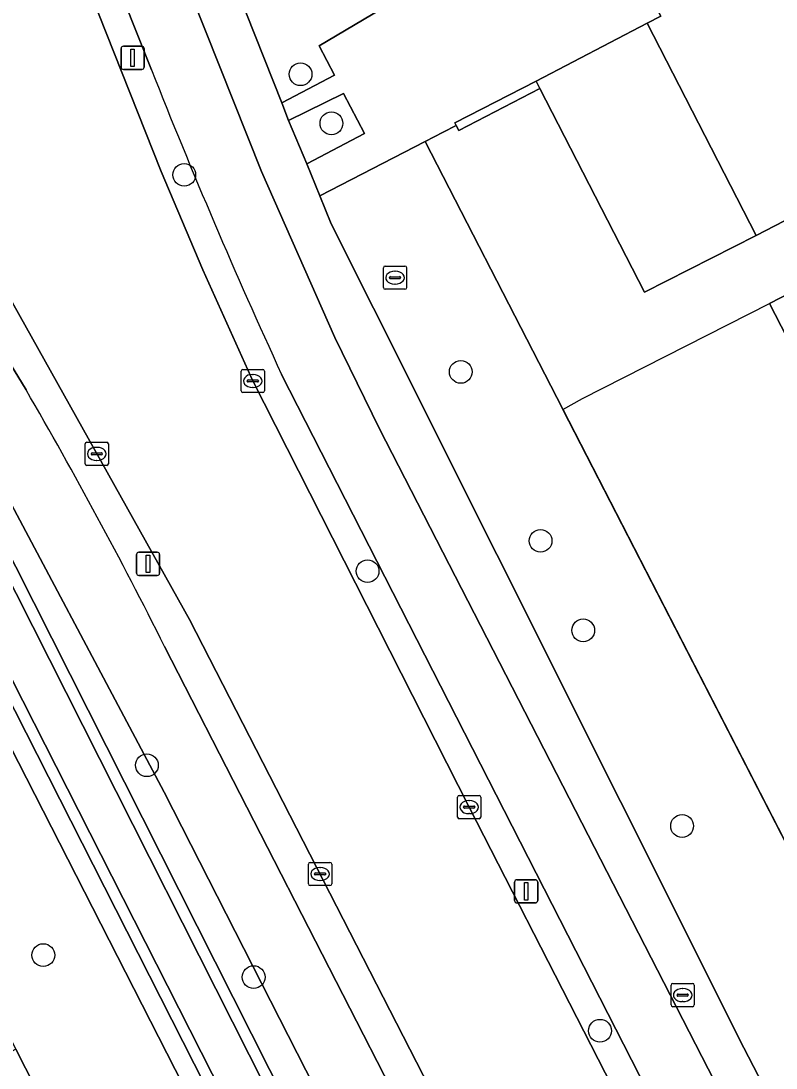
# Model space of a CAD drawing. Extents: x 158835 to 160077, y 386387 to 387778.
# Drawn here: x 159665.65 to 159698.1, y 387606.36 to 387651.37 of the extents above; entities that cross this region are included whole.
import ezdxf

# ---------------------------------------------------------------- set-up
doc = ezdxf.new("R2010")
doc.units = 0
for name, color, linetype in [('IMGEO_Boom', 7, 'Continuous'), ('IMGEO_Brandkraan', 7, 'Continuous'), ('IMGEO_Fietspad_open', 7, 'Continuous'), ('IMGEO_Groenvoorziening', 7, 'Continuous'), ('IMGEO_Hek', 7, 'Continuous'), ('IMGEO_Kolk', 7, 'Continuous'), ('IMGEO_Lichtmast', 7, 'Continuous'), ('IMGEO_Muur', 7, 'Continuous'), ('IMGEO_Oever', 7, 'Continuous'), ('IMGEO_Pand', 7, 'Continuous'), ('IMGEO_Pand_overbouw', 7, 'Continuous'), ('IMGEO_Parkeervlak_open', 7, 'Continuous'), ('IMGEO_Rijbaan_lokaal_open', 7, 'Continuous'), ('IMGEO_Rioolput', 7, 'Continuous'), ('IMGEO_Verkeerseiland_open', 7, 'Continuous'), ('IMGEO_Voetpad_open', 7, 'Continuous'), ('IMGEO_Waterloop', 7, 'Continuous')]:
    doc.layers.add(name, color=color, linetype=linetype)

msp = doc.modelspace()

# ---------------------------------------------------------------- linework, layer by layer
at = {"layer": 'IMGEO_Boom'}
for centre in [(159677.664, 387649.077), (159678.991, 387646.968), (159672.668, 387644.755), (159684.548, 387636.284), (159687.978, 387629.022), (159680.546, 387627.718), (159689.811, 387625.173), (159671.06, 387619.375), (159694.059, 387616.765), (159666.609, 387611.214), (159675.648, 387610.268), (159690.531, 387607.964)]:
    msp.add_circle(centre, 0.489, dxfattribs=at)
at = {"layer": 'IMGEO_Brandkraan'}
for p, q in [((159693.584, 387609.07), (159693.584, 387609.922)), ((159693.659, 387609.996), (159694.511, 387609.996)), ((159694.585, 387609.922), (159694.585, 387609.07)), ((159693.843, 387609.49), (159693.843, 387609.502)), ((159694.281, 387609.453), (159693.883, 387609.453)), ((159693.886, 387609.539), (159694.284, 387609.539)), ((159694.072, 387609.776), (159694.097, 387609.776)), ((159694.327, 387609.502), (159694.327, 387609.49)), ((159694.511, 387608.996), (159693.659, 387608.996)), ((159694.095, 387609.216), (159694.07, 387609.216))]:
    msp.add_line(p, q, dxfattribs=at)
for points in [[(159693.584, 387609.07), (159693.584, 387609.922)], [(159693.659, 387609.996), (159694.511, 387609.996)], [(159694.585, 387609.922), (159694.585, 387609.07)], [(159694.511, 387608.996), (159693.659, 387608.996)]]:
    msp.add_lwpolyline(points, dxfattribs=at)
for centre, radius, start, end in [((159693.661, 387609.92), 0.0765, 91.552, 178.448), ((159693.661, 387609.92), 0.0765, 91.552, 178.448), ((159694.509, 387609.92), 0.0765, 1.552, 88.448), ((159694.509, 387609.92), 0.0765, 1.552, 88.448), ((159693.883, 387609.499), 0.0403, 85.8775, 175.7526), ((159693.88, 387609.489), 0.0366, 178.938, 274.7102), ((159694.284, 387609.496), 0.043, 264.8664, 352.4533), ((159694.288, 387609.501), 0.0386, 1.7309, 96.639), ((159693.661, 387609.072), 0.0765, 181.552, 268.448), ((159693.661, 387609.072), 0.0765, 181.552, 268.448), ((159694.509, 387609.072), 0.0765, 271.552, 358.448), ((159694.509, 387609.072), 0.0765, 271.552, 358.448)]:
    msp.add_arc(centre, radius, start, end, dxfattribs=at)
for centre, major_axis, ratio, start_param, end_param in [((159694.071, 387609.496), (-0.387, 0.002), 0.722429, 4.712389, 7.853982), ((159694.096, 387609.496), (-0.39, 0.002), 0.717154, 1.570796, 4.712389)]:
    msp.add_ellipse(centre, major_axis=major_axis, ratio=ratio, start_param=start_param, end_param=end_param, dxfattribs=at)
at = {"layer": 'IMGEO_Fietspad_open'}
for points in [[(159665.87, 387635.514), (159661.06, 387643.376), (159648.915, 387662.52), (159646.503, 387660.985), (159646.393, 387660.915), (159646.583, 387660.675), (159647.595, 387659.071), (159655.291, 387646.962), (159660.574, 387638.992), (159663.615, 387633.633), (159671.799, 387618.217), (159683.61, 387595.054), (159689.557, 387583.602), (159692.648, 387577.557), (159704.596, 387554.044), (159704.823, 387554.16), (159707.197, 387555.417), (159671.823, 387624.48)], [(159756.428, 387486.608), (159752.624, 387493.834), (159752.632, 387493.895), (159752.555, 387494.046), (159745.506, 387507.787), (159709.188, 387578.727), (159701.98, 387592.894), (159699.794, 387597.341), (159681.057, 387633.838), (159679.141, 387637.764), (159675.983, 387644.894), (159670.586, 387658.486), (159668.972, 387657.577), (159668.261, 387656.806), (159671.256, 387649.274)], [(159676.852, 387636.169), (159700.435, 387589.956), (159700.615, 387589.604), (159707.367, 387576.373), (159743.294, 387506.144), (159752.677, 387487.848), (159789.263, 387416.249), (159791.699, 387417.537), (159786.107, 387428.516), (159756.655, 387486.106), (159756.567, 387486.281), (159756.428, 387486.608)]]:
    msp.add_lwpolyline(points, dxfattribs=at)
for centre, radius, start, end in [((159912.472, 387744.529), 259.343, 201.54882, 204.69737), ((159486.584, 387531.664), 207.192, 26.61371, 30.08128)]:
    msp.add_arc(centre, radius, start, end, dxfattribs=at)
at = {"layer": 'IMGEO_Groenvoorziening'}
for points in [[(159667.991, 387670.264), (159668.185, 387669.762), (159668.39, 387669.229), (159669.686, 387665.863), (159669.926, 387665.24), (159670.407, 387663.99), (159673.868, 387665.994), (159676.447, 387667.488), (159678.252, 387663.002), (159676.058, 387661.714), (159672.25, 387659.477), (159676.856, 387647.855), (159679.118, 387649.037), (159678.462, 387650.298), (159681.098, 387651.864), (159681.617, 387652.173), (159681.513, 387652.361), (159685.021, 387654.417), (159681.116, 387664.221), (159683.825, 387665.781), (159681.45, 387669.905), (159707.503, 387684.908)], [(159653.468, 387643.142), (159685.032, 387581.281), (159686.813, 387582.194), (159687.835, 387582.718), (159689.557, 387583.602), (159683.61, 387595.054), (159671.799, 387618.217), (159663.615, 387633.633), (159660.574, 387638.992), (159655.291, 387646.962), (159647.595, 387659.071)], [(159654.846, 387646.753), (159662.289, 387634.092), (159688.02, 387583.128), (159686.69, 387582.431), (159685.608, 387581.863), (159654.296, 387643.551)]]:
    msp.add_lwpolyline(points, dxfattribs=at)
for points in [[(159680.419, 387646.526), (159679.512, 387648.256), (159677.145, 387647.09), (159677.935, 387645.224)], [(159683.02, 387646.193), (159678.497, 387643.854), (159678.985, 387642.642), (159680.801, 387639.017), (159696.72, 387607.235), (159704.579, 387592.047), (159709.505, 387594.578), (159708.725, 387596.181)], [(159650.275, 387636.843), (159665.428, 387607.164), (159668.758, 387600.642), (159669.283, 387600.907), (159680.376, 387579.531), (159682.839, 387574.617), (159682.196, 387574.287), (159682.38, 387573.932), (159687.455, 387576.533), (159685.813, 387579.752), (159685.032, 387581.281), (159653.468, 387643.142), (159568.688, 387599.413), (159570.489, 387595.956)]]:
    msp.add_lwpolyline(points, close=True, dxfattribs=at)
at = {"layer": 'IMGEO_Hek'}
for points in [[(159685.032, 387581.281), (159653.468, 387643.142), (159568.688, 387599.413)], [(159689.78, 387635.141), (159697.81, 387639.222)], [(159708.725, 387596.181), (159688.939, 387634.671), (159689.78, 387635.141)]]:
    msp.add_lwpolyline(points, dxfattribs=at)
at = {"layer": 'IMGEO_Kolk'}
for p, q in [((159675.186, 387636.393), (159676.038, 387636.393)), ((159675.111, 387635.467), (159675.111, 387636.319)), ((159675.413, 387635.936), (159675.811, 387635.936)), ((159675.599, 387636.173), (159675.624, 387636.173)), ((159676.112, 387636.319), (159676.112, 387635.467)), ((159675.37, 387635.887), (159675.37, 387635.899)), ((159675.808, 387635.85), (159675.41, 387635.85)), ((159675.622, 387635.613), (159675.597, 387635.613)), ((159675.854, 387635.899), (159675.854, 387635.887)), ((159676.038, 387635.393), (159675.186, 387635.393)), ((159668.481, 387633.261), (159669.333, 387633.261)), ((159668.406, 387632.335), (159668.406, 387633.187)), ((159668.665, 387632.755), (159668.665, 387632.767)), ((159668.708, 387632.804), (159669.106, 387632.804)), ((159668.894, 387633.041), (159668.919, 387633.041)), ((159669.149, 387632.767), (159669.149, 387632.755)), ((159669.407, 387633.187), (159669.407, 387632.335)), ((159669.103, 387632.718), (159668.705, 387632.718)), ((159668.917, 387632.481), (159668.892, 387632.481)), ((159669.333, 387632.261), (159668.481, 387632.261)), ((159684.409, 387617.15), (159684.409, 387618.002)), ((159684.484, 387618.076), (159685.336, 387618.076)), ((159685.41, 387618.002), (159685.41, 387617.15)), ((159684.668, 387617.57), (159684.668, 387617.582)), ((159685.106, 387617.533), (159684.708, 387617.533)), ((159684.711, 387617.619), (159685.109, 387617.619)), ((159684.897, 387617.856), (159684.922, 387617.856)), ((159685.152, 387617.582), (159685.152, 387617.57)), ((159685.336, 387617.076), (159684.484, 387617.076)), ((159684.92, 387617.296), (159684.895, 387617.296)), ((159678.077, 387615.201), (159678.929, 387615.201)), ((159678.002, 387614.275), (159678.002, 387615.127)), ((159678.49, 387614.981), (159678.515, 387614.981)), ((159679.003, 387615.127), (159679.003, 387614.275)), ((159678.261, 387614.695), (159678.261, 387614.707)), ((159678.699, 387614.658), (159678.301, 387614.658)), ((159678.304, 387614.744), (159678.702, 387614.744)), ((159678.513, 387614.421), (159678.488, 387614.421)), ((159678.745, 387614.707), (159678.745, 387614.695)), ((159678.929, 387614.201), (159678.077, 387614.201))]:
    msp.add_line(p, q, dxfattribs=at)
for points in [[(159675.186, 387636.393), (159676.038, 387636.393)], [(159675.111, 387635.467), (159675.111, 387636.319)], [(159676.112, 387636.319), (159676.112, 387635.467)], [(159676.038, 387635.393), (159675.186, 387635.393)], [(159668.481, 387633.261), (159669.333, 387633.261)], [(159668.406, 387632.335), (159668.406, 387633.187)], [(159669.407, 387633.187), (159669.407, 387632.335)], [(159669.333, 387632.261), (159668.481, 387632.261)], [(159684.409, 387617.15), (159684.409, 387618.002)], [(159684.484, 387618.076), (159685.336, 387618.076)], [(159685.41, 387618.002), (159685.41, 387617.15)], [(159685.336, 387617.076), (159684.484, 387617.076)], [(159678.077, 387615.201), (159678.929, 387615.201)], [(159678.002, 387614.275), (159678.002, 387615.127)], [(159679.003, 387615.127), (159679.003, 387614.275)], [(159678.929, 387614.201), (159678.077, 387614.201)]]:
    msp.add_lwpolyline(points, dxfattribs=at)
for centre, radius, start, end in [((159675.188, 387636.317), 0.0765, 91.552, 178.448), ((159675.188, 387636.317), 0.0765, 91.552, 178.448), ((159676.036, 387636.317), 0.0765, 1.552, 88.448), ((159676.036, 387636.317), 0.0765, 1.552, 88.448), ((159675.41, 387635.896), 0.0403, 85.8775, 175.7526), ((159675.815, 387635.898), 0.0386, 1.7309, 96.639), ((159675.188, 387635.469), 0.0765, 181.552, 268.448), ((159675.188, 387635.469), 0.0765, 181.552, 268.448), ((159675.407, 387635.886), 0.0366, 178.938, 274.7102), ((159675.811, 387635.893), 0.043, 264.8664, 352.4533), ((159676.036, 387635.469), 0.0765, 271.552, 358.448), ((159676.036, 387635.469), 0.0765, 271.552, 358.448), ((159668.483, 387633.185), 0.0765, 91.552, 178.448), ((159668.483, 387633.185), 0.0765, 91.552, 178.448), ((159669.331, 387633.185), 0.0765, 1.552, 88.448), ((159669.331, 387633.185), 0.0765, 1.552, 88.448), ((159668.705, 387632.764), 0.0403, 85.8775, 175.7526), ((159668.702, 387632.754), 0.0366, 178.938, 274.7102), ((159669.106, 387632.761), 0.043, 264.8664, 352.4533), ((159669.11, 387632.766), 0.0386, 1.7309, 96.639), ((159668.483, 387632.337), 0.0765, 181.552, 268.448), ((159668.483, 387632.337), 0.0765, 181.552, 268.448), ((159669.331, 387632.337), 0.0765, 271.552, 358.448), ((159669.331, 387632.337), 0.0765, 271.552, 358.448), ((159684.486, 387618), 0.0765, 91.552, 178.448), ((159684.486, 387618), 0.0765, 91.552, 178.448), ((159685.334, 387618), 0.0765, 1.552, 88.448), ((159685.334, 387618), 0.0765, 1.552, 88.448), ((159684.708, 387617.579), 0.0403, 85.8775, 175.7526), ((159684.705, 387617.569), 0.0366, 178.938, 274.7102), ((159685.109, 387617.576), 0.043, 264.8664, 352.4533), ((159685.113, 387617.581), 0.0386, 1.7309, 96.639), ((159684.486, 387617.152), 0.0765, 181.552, 268.448), ((159684.486, 387617.152), 0.0765, 181.552, 268.448), ((159685.334, 387617.152), 0.0765, 271.552, 358.448), ((159685.334, 387617.152), 0.0765, 271.552, 358.448), ((159678.079, 387615.125), 0.0765, 91.552, 178.448), ((159678.079, 387615.125), 0.0765, 91.552, 178.448), ((159678.927, 387615.125), 0.0765, 1.552, 88.448), ((159678.927, 387615.125), 0.0765, 1.552, 88.448), ((159678.301, 387614.704), 0.0403, 85.8775, 175.7526), ((159678.298, 387614.694), 0.0366, 178.938, 274.7102), ((159678.702, 387614.701), 0.043, 264.8664, 352.4533), ((159678.706, 387614.706), 0.0386, 1.7309, 96.639), ((159678.079, 387614.277), 0.0765, 181.552, 268.448), ((159678.079, 387614.277), 0.0765, 181.552, 268.448), ((159678.927, 387614.277), 0.0765, 271.552, 358.448), ((159678.927, 387614.277), 0.0765, 271.552, 358.448)]:
    msp.add_arc(centre, radius, start, end, dxfattribs=at)
for centre, major_axis, ratio, start_param, end_param in [((159675.598, 387635.893), (-0.387, 0.002), 0.722429, 4.712389, 7.853982), ((159675.623, 387635.893), (-0.39, 0.002), 0.717154, 1.570796, 4.712389), ((159668.893, 387632.761), (-0.387, 0.002), 0.722429, 4.712389, 7.853982), ((159668.918, 387632.761), (-0.39, 0.002), 0.717154, 1.570796, 4.712389), ((159684.896, 387617.576), (-0.387, 0.002), 0.722429, 4.712389, 7.853982), ((159684.921, 387617.576), (-0.39, 0.002), 0.717154, 1.570796, 4.712389), ((159678.489, 387614.701), (-0.387, 0.002), 0.722429, 4.712389, 7.853982), ((159678.514, 387614.701), (-0.39, 0.002), 0.717154, 1.570796, 4.712389)]:
    msp.add_ellipse(centre, major_axis=major_axis, ratio=ratio, start_param=start_param, end_param=end_param, dxfattribs=at)
at = {"layer": 'IMGEO_Lichtmast'}
for p, q in [((159669.949, 387649.382), (159669.949, 387650.182)), ((159669.949, 387650.182), (159669.949, 387649.382)), ((159670.049, 387650.282), (159670.839, 387650.282)), ((159670.839, 387650.282), (159670.049, 387650.282)), ((159670.939, 387650.182), (159670.939, 387649.382)), ((159670.939, 387649.382), (159670.939, 387650.182)), ((159670.839, 387649.282), (159670.049, 387649.282)), ((159670.049, 387649.282), (159670.839, 387649.282)), ((159670.615, 387627.634), (159670.615, 387628.434)), ((159670.615, 387628.434), (159670.615, 387627.634)), ((159670.715, 387628.534), (159671.505, 387628.534)), ((159671.505, 387628.534), (159670.715, 387628.534)), ((159671.605, 387628.434), (159671.605, 387627.634)), ((159671.605, 387627.634), (159671.605, 387628.434)), ((159671.505, 387627.534), (159670.715, 387627.534)), ((159670.715, 387627.534), (159671.505, 387627.534)), ((159686.864, 387613.556), (159686.864, 387614.356)), ((159686.864, 387614.356), (159686.864, 387613.556)), ((159686.964, 387614.456), (159687.754, 387614.456)), ((159687.754, 387614.456), (159686.964, 387614.456)), ((159687.854, 387614.356), (159687.854, 387613.556)), ((159687.854, 387613.556), (159687.854, 387614.356)), ((159687.754, 387613.456), (159686.964, 387613.456)), ((159686.964, 387613.456), (159687.754, 387613.456))]:
    msp.add_line(p, q, dxfattribs=at)
for points in [[(159670.369, 387650.157), (159670.519, 387650.157), (159670.519, 387649.407), (159670.369, 387649.407), (159670.369, 387650.157)], [(159671.035, 387628.409), (159671.185, 387628.409), (159671.185, 387627.659), (159671.035, 387627.659), (159671.035, 387628.409)], [(159687.284, 387614.331), (159687.434, 387614.331), (159687.434, 387613.581), (159687.284, 387613.581), (159687.284, 387614.331)]]:
    msp.add_lwpolyline(points, dxfattribs=at)
for centre, start, end in [((159670.049, 387650.182), 90, 180), ((159670.049, 387650.182), 90, 180), ((159670.839, 387650.182), 0, 90), ((159670.839, 387650.182), 360, 90), ((159670.049, 387649.382), 180, 270), ((159670.049, 387649.382), 180, 270), ((159670.839, 387649.382), 270, 0), ((159670.839, 387649.382), 270, 0), ((159670.715, 387628.434), 90, 180), ((159670.715, 387628.434), 90, 180), ((159671.505, 387628.434), 0, 90), ((159671.505, 387628.434), 360, 90), ((159670.715, 387627.634), 180, 270), ((159670.715, 387627.634), 180, 270), ((159671.505, 387627.634), 270, 0), ((159671.505, 387627.634), 270, 0), ((159686.964, 387614.356), 90, 180), ((159686.964, 387614.356), 90, 180), ((159687.754, 387614.356), 0, 90), ((159687.754, 387614.356), 360, 90), ((159686.964, 387613.556), 180, 270), ((159686.964, 387613.556), 180, 270), ((159687.754, 387613.556), 270, 0), ((159687.754, 387613.556), 270, 0)]:
    msp.add_arc(centre, 0.1, start, end, dxfattribs=at)
at = {"layer": 'IMGEO_Muur'}
msp.add_lwpolyline([(159687.784, 387648.784), (159684.293, 387646.983), (159684.347, 387646.88), (159684.459, 387646.665), (159687.949, 387648.462)], close=True, dxfattribs=at)
at = {"layer": 'IMGEO_Oever'}
for points in [[(159654.296, 387643.551), (159685.608, 387581.863), (159686.69, 387582.431), (159688.02, 387583.128), (159662.289, 387634.092), (159654.846, 387646.753)], [(159661.853, 387633.854), (159681.904, 387594.156), (159687.357, 387583.341), (159686.462, 387582.871), (159685.823, 387582.536), (159654.718, 387643.816), (159654.568, 387644.012), (159654.393, 387644.177), (159654.193, 387644.311), (159653.974, 387644.412), (159653.742, 387644.476), (159653.503, 387644.501), (159653.262, 387644.488), (159653.027, 387644.436), (159652.819, 387644.353), (159499.773, 387565.761), (159470.909, 387550.939), (159470.11, 387552.184)]]:
    msp.add_lwpolyline(points, dxfattribs=at)
at = {"layer": 'IMGEO_Pand'}
msp.add_lwpolyline([(159754.481, 387634.44), (159760.51, 387637.538), (159761.651, 387638.642), (159761.934, 387638.789), (159748.37, 387665.194), (159740.715, 387661.261), (159700.735, 387640.724), (159697.81, 387639.222), (159709.576, 387616.371), (159710.335, 387616.75), (159710.853, 387615.52), (159714.486, 387614.345), (159715.628, 387615.035), (159716.047, 387614.288), (159716.643, 387614.594), (159717.412, 387613.101), (159725.488, 387617.252), (159724.719, 387618.746), (159743.039, 387628.162), (159742.892, 387628.49)], close=True, dxfattribs=at)
msp.add_lwpolyline([(159692.57, 387652.702), (159693.148, 387651.58), (159692.56, 387651.269), (159697.24, 387642.152), (159700.479, 387643.818), (159701.203, 387642.352), (159700.158, 387641.784), (159700.366, 387641.4), (159727.616, 387655.388), (159727.419, 387655.77), (159726.37, 387655.231), (159725.602, 387656.726), (159738.929, 387663.567)], dxfattribs=at)
at = {"layer": 'IMGEO_Pand_overbouw'}
msp.add_lwpolyline([(159692.56, 387651.269), (159687.784, 387648.784), (159687.949, 387648.462), (159692.443, 387639.711), (159697.24, 387642.152)], close=True, dxfattribs=at)
at = {"layer": 'IMGEO_Parkeervlak_open'}
for points in [[(159700.479, 387643.818), (159697.24, 387642.152), (159692.443, 387639.711), (159687.949, 387648.462), (159684.459, 387646.665), (159684.347, 387646.88), (159683.795, 387646.594), (159683.02, 387646.193), (159708.725, 387596.181)], [(159709.576, 387616.371), (159697.81, 387639.222), (159700.735, 387640.724)]]:
    msp.add_lwpolyline(points, dxfattribs=at)
at = {"layer": 'IMGEO_Rijbaan_lokaal_open'}
msp.add_lwpolyline([(159655.107, 387663.069), (159651.731, 387660.49), (159653.479, 387657.763), (159664.24, 387641.102), (159672.895, 387625.634), (159689.824, 387592.612), (159690.235, 387591.935), (159691.736, 387588.957), (159697.886, 387592.073), (159697.142, 387593.547), (159696.216, 387595.436), (159694.75, 387598.342), (159684.924, 387617.547), (159675.61, 387635.895), (159675.522, 387636.086), (159673.46, 387640.676), (159671.678, 387644.897), (159667.637, 387655.094), (159667.351, 387655.82), (159664.68, 387662.596), (159663.542, 387665.14), (159662.884, 387666.843), (159659.155, 387665.549), (159659.644, 387664.158)], dxfattribs=at)
at = {"layer": 'IMGEO_Rioolput'}
for p, q in [((159681.223, 387639.908), (159681.223, 387640.76)), ((159681.298, 387640.834), (159682.15, 387640.834)), ((159681.711, 387640.614), (159681.736, 387640.614)), ((159682.224, 387640.76), (159682.224, 387639.908)), ((159681.482, 387640.328), (159681.482, 387640.34)), ((159681.92, 387640.291), (159681.522, 387640.291)), ((159681.525, 387640.377), (159681.923, 387640.377)), ((159681.734, 387640.054), (159681.709, 387640.054)), ((159681.966, 387640.34), (159681.966, 387640.328)), ((159682.15, 387639.834), (159681.298, 387639.834))]:
    msp.add_line(p, q, dxfattribs=at)
for points in [[(159681.223, 387639.908), (159681.223, 387640.76)], [(159681.298, 387640.834), (159682.15, 387640.834)], [(159682.224, 387640.76), (159682.224, 387639.908)], [(159682.15, 387639.834), (159681.298, 387639.834)]]:
    msp.add_lwpolyline(points, dxfattribs=at)
for centre, radius, start, end in [((159681.3, 387640.758), 0.0765, 91.552, 178.448), ((159681.3, 387640.758), 0.0765, 91.552, 178.448), ((159682.148, 387640.758), 0.0765, 1.552, 88.448), ((159682.148, 387640.758), 0.0765, 1.552, 88.448), ((159681.522, 387640.337), 0.0403, 85.8775, 175.7526), ((159681.519, 387640.327), 0.0366, 178.938, 274.7102), ((159681.923, 387640.334), 0.043, 264.8664, 352.4533), ((159681.927, 387640.339), 0.0386, 1.7309, 96.639), ((159681.3, 387639.91), 0.0765, 181.552, 268.448), ((159681.3, 387639.91), 0.0765, 181.552, 268.448), ((159682.148, 387639.91), 0.0765, 271.552, 358.448), ((159682.148, 387639.91), 0.0765, 271.552, 358.448)]:
    msp.add_arc(centre, radius, start, end, dxfattribs=at)
for centre, major_axis, ratio, start_param, end_param in [((159681.71, 387640.334), (-0.387, 0.002), 0.722429, 4.712389, 7.853982), ((159681.735, 387640.334), (-0.39, 0.002), 0.717154, 1.570796, 4.712389)]:
    msp.add_ellipse(centre, major_axis=major_axis, ratio=ratio, start_param=start_param, end_param=end_param, dxfattribs=at)
at = {"layer": 'IMGEO_Verkeerseiland_open'}
for points in [[(159671.823, 387624.48), (159707.197, 387555.417), (159708.435, 387556.073), (159701.467, 387569.606), (159700.292, 387571.975), (159691.736, 387588.957), (159690.235, 387591.935), (159689.824, 387592.612), (159672.895, 387625.634), (159664.24, 387641.102), (159653.479, 387657.763), (159651.731, 387660.49), (159650.279, 387662.794), (159649.954, 387663.029), (159649.524, 387662.961), (159648.915, 387662.52), (159661.06, 387643.376), (159665.87, 387635.514)], [(159671.256, 387649.274), (159668.261, 387656.806), (159667.351, 387655.82), (159667.637, 387655.094), (159671.678, 387644.897), (159673.46, 387640.676), (159675.522, 387636.086), (159675.61, 387635.895), (159684.924, 387617.547), (159694.75, 387598.342), (159696.216, 387595.436), (159697.142, 387593.547), (159697.886, 387592.073), (159699.25, 387589.372), (159700.435, 387589.956), (159676.852, 387636.169)]]:
    msp.add_lwpolyline(points, dxfattribs=at)
for centre, radius, start, end in [((159912.472, 387744.529), 259.343, 201.54882, 204.69737), ((159486.584, 387531.664), 207.192, 26.61371, 30.08128)]:
    msp.add_arc(centre, radius, start, end, dxfattribs=at)
at = {"layer": 'IMGEO_Voetpad_open'}
for points in [[(159736.113, 387530.442), (159722.165, 387557.526), (159709.915, 387581.645), (159709.076, 387583.41), (159708.914, 387583.723), (159705.852, 387589.635), (159704.579, 387592.047), (159696.72, 387607.235), (159680.801, 387639.017), (159678.985, 387642.642), (159678.497, 387643.854), (159677.935, 387645.224), (159677.145, 387647.09), (159676.856, 387647.855), (159672.25, 387659.477), (159670.586, 387658.486), (159675.983, 387644.894), (159679.141, 387637.764), (159681.057, 387633.838), (159699.794, 387597.341), (159701.98, 387592.894), (159709.188, 387578.727), (159745.506, 387507.787)], [(159690.908, 387655.934), (159690.349, 387657.02), (159685.163, 387654.062), (159681.673, 387652.071), (159681.617, 387652.173), (159681.098, 387651.864), (159678.462, 387650.298), (159679.118, 387649.037), (159676.856, 387647.855), (159677.145, 387647.09), (159679.512, 387648.256), (159680.419, 387646.526), (159677.935, 387645.224), (159678.497, 387643.854), (159683.02, 387646.193), (159683.795, 387646.594), (159684.347, 387646.88), (159684.293, 387646.983), (159687.784, 387648.784), (159692.56, 387651.269)], [(159692.56, 387651.269), (159693.148, 387651.58), (159692.57, 387652.702)]]:
    msp.add_lwpolyline(points, dxfattribs=at)
for points in [[(159692.56, 387651.269), (159687.784, 387648.784), (159687.949, 387648.462), (159692.443, 387639.711), (159697.24, 387642.152)], [(159648.49, 387631.359), (159661.841, 387605.516), (159663.681, 387601.99), (159665.287, 387598.891), (159665.588, 387599.043), (159665.788, 387599.144), (159666.214, 387599.359), (159668.758, 387600.642), (159665.428, 387607.164), (159662.793, 387605.75), (159648.885, 387632.576), (159572.099, 387592.905), (159572.548, 387592.055)]]:
    msp.add_lwpolyline(points, close=True, dxfattribs=at)
at = {"layer": 'IMGEO_Waterloop'}
msp.add_lwpolyline([(159470.11, 387552.184), (159470.909, 387550.939), (159499.773, 387565.761), (159652.819, 387644.353), (159653.027, 387644.436), (159653.262, 387644.488), (159653.503, 387644.501), (159653.742, 387644.476), (159653.974, 387644.412), (159654.193, 387644.311), (159654.393, 387644.177), (159654.568, 387644.012), (159654.718, 387643.816), (159685.823, 387582.536), (159686.462, 387582.871), (159687.357, 387583.341), (159681.904, 387594.156), (159661.853, 387633.854)], dxfattribs=at)

doc.saveas('drawing.dxf')
